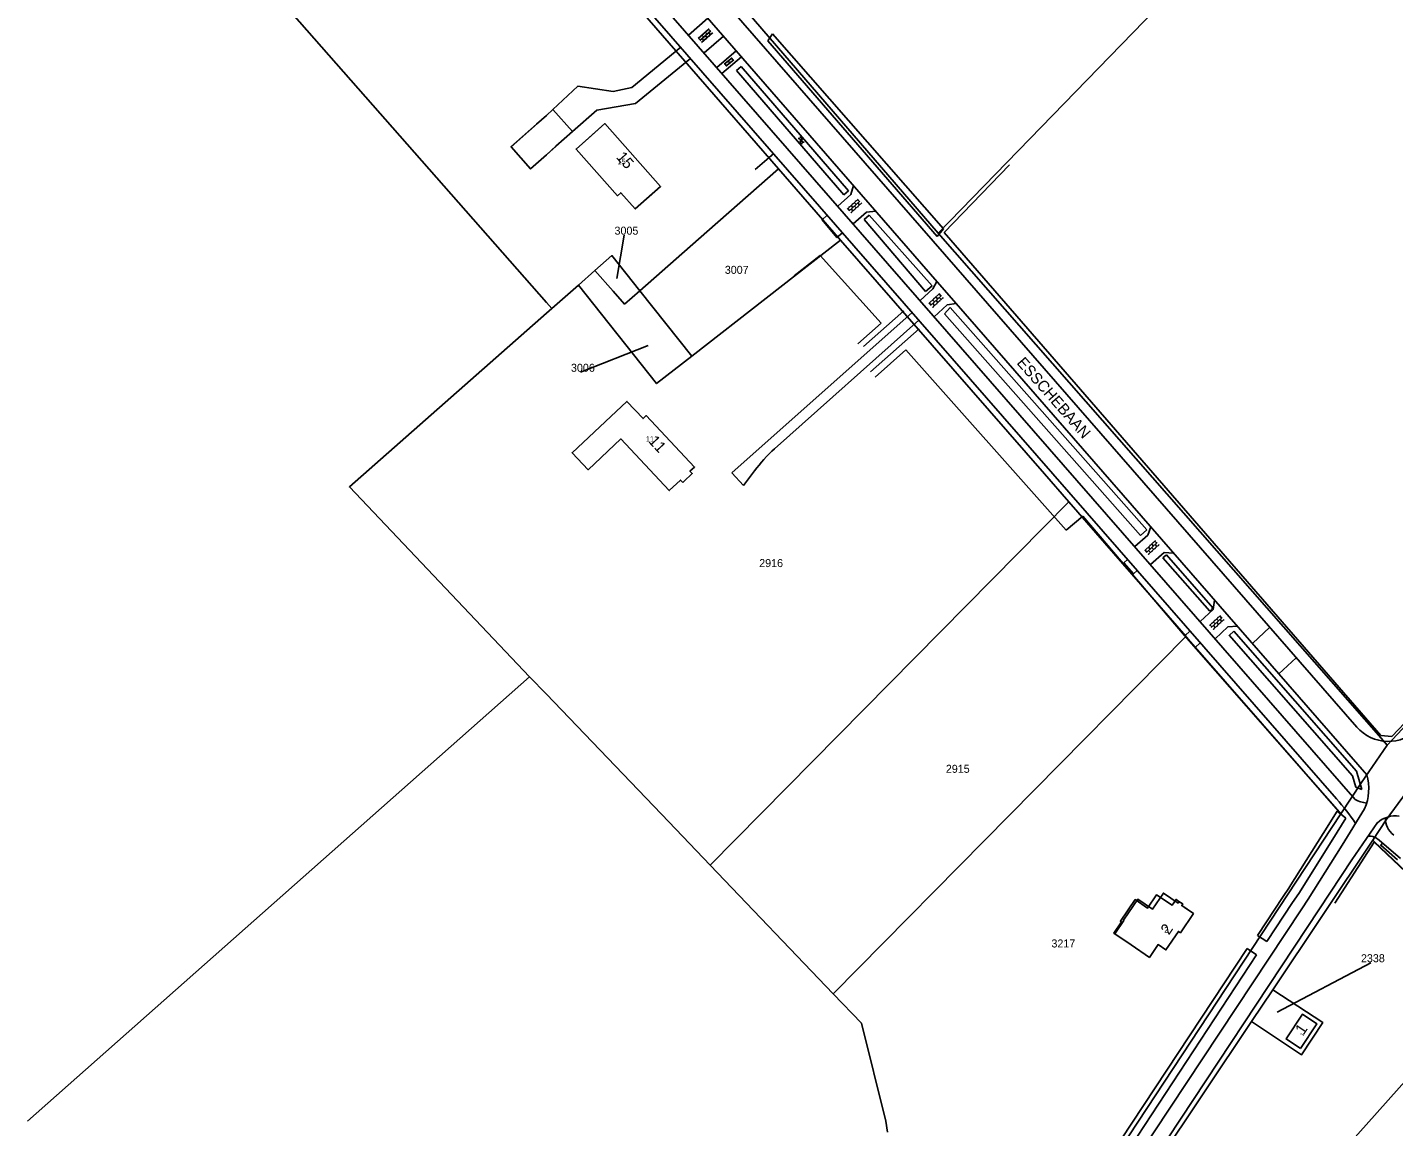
# Model space of a CAD drawing. Extents: x 148816 to 151297, y 399515 to 402500.
# Drawn here: x 148883.3 to 149190.5, y 400701 to 400948.2 of the extents above; entities that cross this region are included whole.
import ezdxf

# ---------------------------------------------------------------- set-up
doc = ezdxf.new("R2010")
doc.units = 0
for name, color, linetype in [('B01 Hoofdgebouw  [D] Norm', 7, 'Continuous'), ('B01 Hoofdgebouw  [T] Norm', 7, 'Continuous'), ('B01 hoofgebouw', 7, 'Continuous'), ('B02 Bijgebouw  [T] Norm', 7, 'Continuous'), ('G01 perceelsgrens', 7, 'Continuous'), ('Q01 Spoorrail  [D] Norm', 7, 'Continuous'), ('S02 Open verharding  Norm', 7, 'Continuous'), ('S05 Water  Norm', 7, 'Continuous'), ('T04 Haag heg  [D] Gem', 7, 'Continuous'), ('T09 Insteek water  [D] Norm', 7, 'Continuous'), ('T09 Insteek water  [T] Norm', 7, 'Continuous'), ('V00 Kant verharding algemeen  [T] Norm', 7, 'Continuous'), ('V06 Kant onverhard  [D] Norm', 7, 'Continuous'), ('Z01 perceelnummer', 7, 'Continuous'), ('Z02 huisnummer', 7, 'Continuous'), ('Z02 Huisnummer  [Tekst] Norm', 7, 'Continuous'), ('Z06 straatnaam', 7, 'Continuous')]:
    doc.layers.add(name, color=color, linetype=linetype)

msp = doc.modelspace()

# ---------------------------------------------------------------- linework, layer by layer
at = {"layer": 'B01 Hoofdgebouw  [D] Norm'}
for points in [[(149014.48, 400860.66), (149005.79, 400852.53), (149009.38, 400848.7), (149016.78, 400855.63), (149027.65, 400844.03), (149030.16, 400846.37), (149030.67, 400845.84)], [(149142.47, 400751.52), (149141.61, 400752.11), (149140.71, 400750.79), (149137.23, 400753.16), (149135.19, 400750.17), (149132.4, 400752.07), (149129.07, 400747.2), (149129.29, 400747.05), (149127.58, 400744.55), (149131.47, 400741.89)]]:
    msp.add_lwpolyline(points, dxfattribs=at)
at = {"layer": 'B01 Hoofdgebouw  [T] Norm'}
for p, q in [((149018.13, 400864.08), (149014.48, 400860.66)), ((149021.76, 400860.21), (149018.13, 400864.08)), ((149022.47, 400860.88), (149021.76, 400860.21)), ((149033.32, 400849.3), (149022.47, 400860.88)), ((149030.91, 400846.07), (149032.8, 400847.86)), ((149032.3, 400848.38), (149033.32, 400849.3)), ((149032.8, 400847.86), (149032.3, 400848.38)), ((149143.11, 400751.08), (149142.47, 400751.52)), ((149142.57, 400744.61), (149145.51, 400748.91)), ((149142.86, 400750.72), (149143.11, 400751.08)), ((149143.91, 400750), (149142.86, 400750.72)), ((149145.51, 400748.91), (149143.91, 400750)), ((149139.3, 400740.75), (149142.13, 400744.91)), ((149142.13, 400744.91), (149142.57, 400744.61)), ((149131.47, 400741.89), (149135.6, 400739.07)), ((149135.6, 400739.07), (149137.56, 400741.94)), ((149137.56, 400741.94), (149139.3, 400740.75)), ((149169.99, 400726.29), (149166.33, 400720.74)), ((149169.57, 400718.59), (149173.23, 400724.15)), ((149173.23, 400724.15), (149169.99, 400726.29)), ((149166.33, 400720.74), (149169.57, 400718.59))]:
    msp.add_line(p, q, dxfattribs=at)
msp.add_lwpolyline([(149025.69, 400912.41), (149013.13, 400926.53), (149006.69, 400920.8), (149016.01, 400910.33), (149016.74, 400910.99), (149019.98, 400907.35), (149025.69, 400912.41)], dxfattribs=at)
at = {"layer": 'B01 hoofgebouw'}
for points in [[(149000, 400928.39), (149001.48, 400929.71), (149005.87, 400924.77), (149002.14, 400921.43)], [(148997.75, 400926.38), (149000, 400928.39)], [(149021.95, 400909.09), (149025.69, 400912.41), (149013.13, 400926.53), (149009.4, 400923.21)], [(148997.75, 400926.38), (148992.05, 400921.28), (148996.45, 400916.34), (149000, 400919.52)], [(149000, 400919.52), (149002.14, 400921.43)], [(149009.4, 400923.21), (149006.69, 400920.8)], [(149019.98, 400907.35), (149016.74, 400910.99), (149016.01, 400910.33), (149006.69, 400920.8)], [(149021.95, 400909.09), (149019.98, 400907.35)], [(149030.91, 400846.07), (149032.8, 400847.86), (149032.3, 400848.38), (149033.32, 400849.3), (149022.47, 400860.88), (149021.76, 400860.21), (149018.13, 400864.08), (149014.48, 400860.66)], [(149014.48, 400860.66), (149005.79, 400852.53), (149009.38, 400848.7), (149016.78, 400855.63), (149027.65, 400844.03), (149030.16, 400846.37), (149030.67, 400845.84)], [(149030.91, 400846.07), (149030.67, 400845.84)], [(149142.47, 400751.52), (149142.29, 400751.65), (149142.04, 400751.27), (149138.74, 400753.52), (149136.27, 400749.88), (149132.97, 400752.13), (149130.9, 400749.09), (149129.76, 400747.41), (149129.87, 400747.33)], [(149131.47, 400741.89), (149135.6, 400739.07), (149137.56, 400741.94), (149139.3, 400740.75), (149142.13, 400744.91), (149142.57, 400744.61), (149145.51, 400748.91), (149142.86, 400750.72), (149143.11, 400751.08), (149142.47, 400751.52)], [(149129.87, 400747.33), (149127.84, 400744.35), (149131.47, 400741.89)], [(149169.57, 400718.59), (149166.33, 400720.74), (149169.99, 400726.29), (149173.23, 400724.15), (149169.57, 400718.59)]]:
    msp.add_lwpolyline(points, dxfattribs=at)
at = {"layer": 'B02 Bijgebouw  [T] Norm'}
for p, q in [((149001.48, 400929.71), (149000, 400928.39)), ((149005.87, 400924.77), (149001.48, 400929.71)), ((149000, 400928.39), (148992.06, 400921.29)), ((149005.87, 400924.77), (149000, 400919.52)), ((148996.45, 400916.34), (148992.06, 400921.29)), ((149000, 400919.52), (148996.45, 400916.34))]:
    msp.add_line(p, q, dxfattribs=at)
at = {"layer": 'G01 perceelsgrens'}
for points in [[(149000, 400886.35), (148926.38, 400970.12), (148960.37, 401000)], [(149088.13, 400901.91), (149183.34, 401000)], [(149000, 400976.42), (149052.23, 400916.38)], [(149189.04, 400786.75), (149331.73, 400938.76), (149331.1, 400942.44), (149353, 400975.53)], [(149039.01, 400958.9), (149088.13, 400901.91)], [(149021.01, 400888.96), (149034.22, 400900.53), (149052.23, 400916.38)], [(149052.23, 400916.38), (149066.16, 400900.36)], [(149088.13, 400901.91), (149187.71, 400788.34), (149189.04, 400786.75)], [(149032.68, 400874.24), (149066.16, 400900.36)], [(149066.16, 400900.36), (149111.99, 400847.81), (149117.47, 400841.51)], [(149010.88, 400893.49), (149014.73, 400896.88), (149021.01, 400888.96)], [(149007.22, 400890.25), (149010.88, 400893.49)], [(149010.88, 400893.49), (149015.01, 400888.88), (149017.6, 400885.97), (149021.01, 400888.96)], [(149001.22, 400884.96), (149007.22, 400890.25)], [(149007.22, 400890.25), (149024.8, 400868.09), (149032.68, 400874.24)], [(149021.01, 400888.96), (149032.68, 400874.24)], [(149000, 400883.89), (148955.73, 400844.85), (148996.23, 400802.17)], [(149001.22, 400884.96), (149000, 400886.35)], [(149001.22, 400884.96), (149000, 400883.89)], [(149036.86, 400759.81), (149117.47, 400841.51)], [(149117.47, 400841.51), (149143.78, 400811.28), (149143.8, 400811.25)], [(149064.51, 400730.89), (149143.8, 400811.25)], [(149143.8, 400811.25), (149178.64, 400771.31)], [(148883.3, 400702.24), (148996.23, 400802.17)], [(148996.23, 400802.17), (149000, 400798.24)], [(149000, 400798.24), (149027.54, 400769.55), (149036.86, 400759.81)], [(149178.64, 400771.31), (149183.32, 400778.42), (149189.04, 400786.75)], [(149185.8, 400765.41), (149188.87, 400769.99), (149195.29, 400778.79)], [(149117.1, 400677.88), (149178.64, 400771.31)], [(149163.35, 400731.81), (149185.8, 400765.41)], [(149185.8, 400765.41), (149186.21, 400765.02), (149215.94, 400736.87)], [(149036.86, 400759.81), (149064.51, 400730.89)], [(149133.43, 400644.37), (149215.94, 400736.87)], [(149064.51, 400730.89), (149070.85, 400724.27), (149076.34, 400702.27), (149076.71, 400699.77)], [(149158.55, 400724.63), (149169.82, 400717.19), (149174.59, 400724.4), (149163.35, 400731.81)], [(149158.55, 400724.63), (149163.35, 400731.81)], [(149115.98, 400660.93), (149158.55, 400724.63)]]:
    msp.add_lwpolyline(points, dxfattribs=at)
at = {"layer": 'Q01 Spoorrail  [D] Norm'}
for p, q in [((149061.55, 400896.92), (149055.73, 400892.33)), ((149075.31, 400881.66), (149061.55, 400896.92)), ((149070.01, 400877.01), (149075.31, 400881.66)), ((149073.91, 400869.54), (149080.81, 400875.67)), ((149080.81, 400875.67), (149116.92, 400835.13)), ((149116.92, 400835.13), (149120.65, 400838.25)), ((149120.65, 400838.25), (149143.52, 400811.46)), ((149178.32, 400771.74), (149143.52, 400811.46)), ((149177.33, 400751.28), (149186.11, 400764.95)), ((149186.11, 400764.95), (149201.87, 400750))]:
    msp.add_line(p, q, dxfattribs=at)
at = {"layer": 'S02 Open verharding  Norm'}
for p, q in [((149034.12, 400945.67), (149036.6, 400947.85)), ((149034.23, 400945.77), (149034.63, 400945.32)), ((149034.61, 400946.1), (149034.51, 400946.21)), ((149034.52, 400945.22), (149036.99, 400947.4)), ((149034.91, 400944.77), (149037.39, 400946.95)), ((149034.98, 400946.43), (149035.38, 400945.98)), ((149035, 400945.65), (149035.4, 400945.2)), ((149035.03, 400944.86), (149035.12, 400944.75)), ((149035.36, 400946.76), (149035.26, 400946.87)), ((149035.73, 400947.09), (149036.13, 400946.64)), ((149035.75, 400946.31), (149036.15, 400945.86)), ((149035.78, 400945.53), (149035.88, 400945.41)), ((149036.11, 400947.42), (149036.01, 400947.53)), ((149036.48, 400947.75), (149036.88, 400947.3)), ((149036.9, 400946.52), (149036.5, 400946.97)), ((149036.53, 400946.19), (149036.62, 400946.08)), ((149037.28, 400946.85), (149037.38, 400946.74)), ((149039.98, 400939.88), (149041.75, 400941.35)), ((149040.48, 400939.52), (149040.1, 400939.98)), ((149040.36, 400939.42), (149042.13, 400940.89)), ((149040.38, 400940.41), (149040.48, 400940.3)), ((149040.86, 400940.62), (149041.25, 400940.16)), ((149040.86, 400939.84), (149040.96, 400939.72)), ((149041.15, 400941.05), (149041.25, 400940.94)), ((149042.02, 400940.8), (149041.63, 400941.26)), ((149041.63, 400940.48), (149041.73, 400940.36)), ((149067.67, 400907.33), (149070.1, 400909.57)), ((149068.07, 400906.89), (149070.5, 400909.13)), ((149068.48, 400906.45), (149070.91, 400908.69)), ((149068.51, 400908.11), (149068.92, 400907.67)), ((149068.88, 400908.45), (149068.78, 400908.56)), ((149069.25, 400908.79), (149069.66, 400908.35)), ((149069.29, 400908.01), (149069.69, 400907.57)), ((149069.62, 400909.13), (149069.52, 400909.24)), ((149069.99, 400909.47), (149070.39, 400909.03)), ((149070.43, 400908.25), (149070.02, 400908.69)), ((149070.8, 400908.59), (149070.9, 400908.48)), ((149067.78, 400907.43), (149068.18, 400906.99)), ((149068.15, 400907.77), (149068.04, 400907.88)), ((149068.55, 400907.33), (149068.96, 400906.89)), ((149068.59, 400906.55), (149068.69, 400906.44)), ((149069.33, 400907.23), (149069.43, 400907.12)), ((149070.06, 400907.91), (149070.16, 400907.8)), ((149086, 400886.1), (149088.43, 400888.33)), ((149086.48, 400886.54), (149086.38, 400886.65)), ((149086.41, 400885.66), (149088.84, 400887.89)), ((149086.82, 400885.22), (149089.24, 400887.45)), ((149086.85, 400886.88), (149087.25, 400886.43)), ((149087.22, 400887.22), (149087.11, 400887.33)), ((149087.58, 400887.55), (149087.99, 400887.11)), ((149087.62, 400886.77), (149088.03, 400886.33)), ((149087.95, 400887.89), (149087.85, 400888)), ((149088.32, 400888.23), (149088.73, 400887.79)), ((149088.76, 400887.01), (149088.36, 400887.45)), ((149088.4, 400886.67), (149088.5, 400886.56)), ((149089.13, 400887.35), (149089.23, 400887.24)), ((149086.11, 400886.2), (149086.52, 400885.76)), ((149086.89, 400886.1), (149087.29, 400885.66)), ((149086.93, 400885.32), (149087.03, 400885.21)), ((149087.66, 400885.99), (149087.76, 400885.88)), ((149134.54, 400830.54), (149136.96, 400832.78)), ((149134.94, 400830.1), (149137.37, 400832.33)), ((149135.35, 400829.66), (149137.77, 400831.89)), ((149135.38, 400831.32), (149135.79, 400830.88)), ((149135.75, 400831.66), (149135.65, 400831.77)), ((149136.12, 400832), (149136.52, 400831.55)), ((149136.15, 400831.22), (149136.56, 400830.78)), ((149136.48, 400832.34), (149136.38, 400832.45)), ((149136.85, 400832.67), (149137.26, 400832.23)), ((149137.3, 400831.45), (149136.89, 400831.89)), ((149137.67, 400831.79), (149137.77, 400831.68)), ((149134.64, 400830.64), (149135.05, 400830.2)), ((149135.01, 400830.98), (149134.91, 400831.09)), ((149135.42, 400830.54), (149135.83, 400830.1)), ((149135.46, 400829.76), (149135.56, 400829.65)), ((149136.19, 400830.44), (149136.3, 400830.33)), ((149136.93, 400831.11), (149137.03, 400831)), ((149149.12, 400813.7), (149151.55, 400815.94)), ((149151.44, 400815.84), (149151.84, 400815.4)), ((149149.23, 400813.8), (149149.64, 400813.36)), ((149149.6, 400814.14), (149149.49, 400814.25)), ((149149.52, 400813.26), (149151.95, 400815.5)), ((149149.93, 400812.82), (149152.36, 400815.06)), ((149149.96, 400814.48), (149150.37, 400814.04)), ((149150, 400813.7), (149150.41, 400813.26)), ((149150.04, 400812.92), (149150.14, 400812.81)), ((149150.33, 400814.82), (149150.23, 400814.93)), ((149150.7, 400815.16), (149151.11, 400814.72)), ((149150.74, 400814.38), (149151.14, 400813.94)), ((149150.78, 400813.6), (149150.88, 400813.49)), ((149151.07, 400815.5), (149150.97, 400815.61)), ((149151.88, 400814.62), (149151.48, 400815.06)), ((149151.51, 400814.28), (149151.61, 400814.17)), ((149152.25, 400814.96), (149152.35, 400814.85))]:
    msp.add_line(p, q, dxfattribs=at)
at = {"layer": 'S05 Water  Norm'}
for centre, start, end in [((149057.07, 400923.06), 339.0978, 102.9528), ((149056.73, 400922.76), 339.0978, 102.9528), ((149057.52, 400922.46), 159.0978, 282.9528), ((149057.86, 400922.75), 159.0978, 282.9528)]:
    msp.add_arc(centre, 0.425, start, end, dxfattribs=at)
at = {"layer": 'T04 Haag heg  [D] Gem'}
for p, q in [((149046.93, 400916.23), (149051.14, 400919.83)), ((149104.15, 400917.3), (149089.45, 400902.07)), ((149089.45, 400902.07), (149110.76, 400877.52)), ((149110.76, 400877.52), (149187.65, 400788.95)), ((149190.13, 400788.7), (149205.48, 400805.04)), ((149187.65, 400788.95), (149190.13, 400788.7))]:
    msp.add_line(p, q, dxfattribs=at)
at = {"layer": 'T09 Insteek water  [D] Norm'}
for p, q in [((149071.35, 400876.45), (149080.35, 400884.42)), ((149072.9, 400870.76), (149083.86, 400880.42)), ((149177.79, 400771.95), (149174.7, 400766.96)), ((149179.73, 400770.34), (149176.81, 400765.62)), ((149174.7, 400766.96), (149167.06, 400754.8)), ((149176.81, 400765.62), (149169.18, 400753.47)), ((149167.09, 400754.85), (149165.71, 400752.76)), ((149165.7, 400752.76), (149159.9, 400744)), ((149167.79, 400751.38), (149162.01, 400742.65)), ((149169.18, 400753.47), (149167.79, 400751.38)), ((149159.9, 400744), (149162.01, 400742.65)), ((149157.6, 400741.06), (149111.57, 400671.54)), ((149159.69, 400739.61), (149113.9, 400669.99)), ((149157.6, 400741.06), (149159.69, 400739.61))]:
    msp.add_line(p, q, dxfattribs=at)
at = {"layer": 'T09 Insteek water  [T] Norm'}
for p, q in [((149049.81, 400945.15), (149050.86, 400946.71)), ((149087.86, 400901.16), (149049.81, 400945.15)), ((149050.86, 400946.71), (149089.31, 400902.87)), ((149043.79, 400939.37), (149042.75, 400938.47)), ((149067.94, 400911.44), (149043.79, 400939.37)), ((149066.9, 400910.54), (149042.75, 400938.47)), ((149067.94, 400911.44), (149066.89, 400910.55)), ((149072.59, 400905.97), (149071.46, 400904.96)), ((149071.46, 400904.96), (149085.26, 400888.82)), ((149086.74, 400890.08), (149072.59, 400905.97)), ((149089.31, 400902.87), (149087.86, 400901.16)), ((149085.26, 400888.82), (149086.74, 400890.08)), ((149089.5, 400883.8), (149090.8, 400885.18)), ((149089.5, 400883.8), (149133.57, 400833.96)), ((149090.8, 400885.18), (149134.99, 400835.21)), ((149134.99, 400835.21), (149133.57, 400833.96)), ((149139.43, 400829.58), (149138.65, 400828.91)), ((149138.65, 400828.91), (149149.15, 400816.9)), ((149139.43, 400829.58), (149149.87, 400817.63)), ((149149.87, 400817.63), (149149.15, 400816.9)), ((149153.52, 400811.49), (149181.26, 400779.87)), ((149154.59, 400812.43), (149153.57, 400811.44)), ((149154.59, 400812.43), (149182.18, 400780.96)), ((149181.26, 400779.87), (149181.99, 400777.36)), ((149182.18, 400780.96), (149183.37, 400776.84)), ((149183.37, 400776.84), (149181.99, 400777.36)), ((149179.73, 400770.34), (149177.79, 400771.95))]:
    msp.add_line(p, q, dxfattribs=at)
at = {"layer": 'V00 Kant verharding algemeen  [T] Norm'}
for p, q in [((149000, 400999.88), (149182.23, 400790.86)), ((149087.9, 400890.93), (149000, 400991.98)), ((149000, 400983.08), (149181.9, 400774.6)), ((149177.64, 400774.69), (149000, 400978.36)), ((149032, 400946.4), (149036.32, 400950.23)), ((149035.47, 400942.42), (149039.82, 400946.2)), ((149038.3, 400939.19), (149042.69, 400942.9)), ((149039.49, 400937.82), (149043.88, 400941.54)), ((149087.9, 400890.93), (149092.16, 400886.06)), ((149082.23, 400884.08), (149041.69, 400848)), ((149184.47, 400780.15), (149092.16, 400886.06)), ((149051.32, 400853.42), (149083.75, 400882.34)), ((149041.69, 400848), (149044.34, 400845.14)), ((149044.34, 400845.14), (149046.78, 400848.44)), ((149135.9, 400835.87), (149135.26, 400833.98)), ((149132.32, 400831.42), (149135.26, 400833.98)), ((149135.82, 400827.41), (149138.92, 400830.1)), ((149141.04, 400829.98), (149138.92, 400830.1)), ((149149.95, 400817.27), (149150.26, 400819.4)), ((149147.02, 400814.57), (149149.95, 400817.27)), ((149150.39, 400810.71), (149153.25, 400813.37)), ((149153.25, 400813.37), (149155.39, 400813.52)), ((149183.98, 400772.44), (149178.92, 400764.28)), ((149181.13, 400760.97), (149186.88, 400769.36)), ((149178.92, 400764.28), (149171.29, 400752.14)), ((149192.06, 400761.28), (149187.25, 400765.41)), ((149173.87, 400750), (149181.13, 400760.97)), ((149171.29, 400752.14), (149169.87, 400750)), ((149169.87, 400750), (149115.99, 400668.61)), ((149118.71, 400666.69), (149173.87, 400750))]:
    msp.add_line(p, q, dxfattribs=at)
for points in [[(149030.23, 400943.7), (149019.19, 400934.68), (149014.99, 400933.78), (149007.11, 400934.92), (149001.48, 400929.71)], [(149032.4, 400941.21), (149020.06, 400931.03), (149011.37, 400929.55), (149005.87, 400924.77)], [(149065.55, 400907.95), (149068.5, 400910.58), (149069.03, 400912.63)], [(149063.18, 400905.92), (149062, 400904.89), (149065.33, 400900.93), (149066.62, 400901.98)], [(149068.99, 400904.01), (149071.96, 400906.62), (149074.08, 400906.82)], [(149084.02, 400886.78), (149086.89, 400889.4), (149087.81, 400891.03)], [(149087.2, 400883.13), (149090.13, 400885.81), (149092.14, 400886.09)], [(149130.7, 400828.51), (149129.82, 400827.81), (149131.99, 400825.3), (149132.86, 400826.03)], [(149144.71, 400812.45), (149143.62, 400811.44), (149145.87, 400808.78), (149147.03, 400809.79)], [(149187.99, 400764.76), (149187.6, 400764.3), (149191.38, 400761.02)]]:
    msp.add_lwpolyline(points, dxfattribs=at)
for centre, radius, start, end in [((149073.64, 400828.52), 33.44, 131.8635, 143.429), ((149189.33, 400797.04), 9.41, 221.0361, 316.0749), ((149173.39, 400776.98), 11.53, 336.7837, 15.9433), ((149146, 400745.66), 42.95, 33.1754, 42.5324), ((149184.9, 400779.48), 5.73, 238.414, 265.5249), ((149191, 400764.62), 6.28, 82.7503, 131.0118), ((149193.43, 400770.42), 4.81, 179.9185, 232.8409), ((149184.88, 400762.91), 3.45, 46.5915, 91.0455)]:
    msp.add_arc(centre, radius, start, end, dxfattribs=at)
at = {"layer": 'V06 Kant onverhard  [D] Norm'}
for p, q in [((149162.69, 400813.29), (149158.77, 400809.65)), ((149168.6, 400806.45), (149164.69, 400802.85))]:
    msp.add_line(p, q, dxfattribs=at)
at = {"layer": 'Z01 perceelnummer'}
for points in [[(149017.49, 400901.47), (149015.88, 400891.71)], [(149007.66, 400870.64), (149022.86, 400876.64)], [(149185.39, 400737.88), (149164.29, 400726.74)]]:
    msp.add_lwpolyline(points, dxfattribs=at)

# ---------------------------------------------------------------- texts
for s, p in [('3005', (149015.33, 400901.57)), ('3007', (149040.13, 400892.76)), ('3006', (149005.54, 400870.74)), ('2916', (149047.86, 400826.83)), ('2915', (149089.83, 400780.57)), ('3217', (149113.57, 400741.3)), ('2338', (149183.17, 400737.98))]:
    msp.add_text(s, height=1.8, dxfattribs=at).set_placement(p)
at = {"layer": 'Z02 huisnummer'}
for s, rotation, p in [('15', 311.6764, (149015.57, 400918.9)), ('11', 313.1367, (149022.82, 400855.02)), ('2', 55.8014, (149139.99, 400743.99)), ('1', 56.0875, (149170.25, 400721.51))]:
    msp.add_text(s, height=2.5, rotation=rotation, dxfattribs=at).set_placement(p)
at = {"layer": 'Z02 Huisnummer  [Tekst] Norm'}
for s, p in [('15', (149015.99, 400917.4)), ('11', (149022.37, 400854.99)), ('2', (149138.92, 400744.64))]:
    msp.add_text(s, height=1.25, dxfattribs=at).set_placement(p)
msp.add_text('1', height=0.8, rotation=56.0708, dxfattribs=at).set_placement((149170.09, 400721.27))
at = {"layer": 'Z06 straatnaam'}
msp.add_text('ESSCHEBAAN', height=2.5, rotation=311.3099, dxfattribs=at).set_placement((149105.63, 400872.66))

doc.saveas('drawing.dxf')
